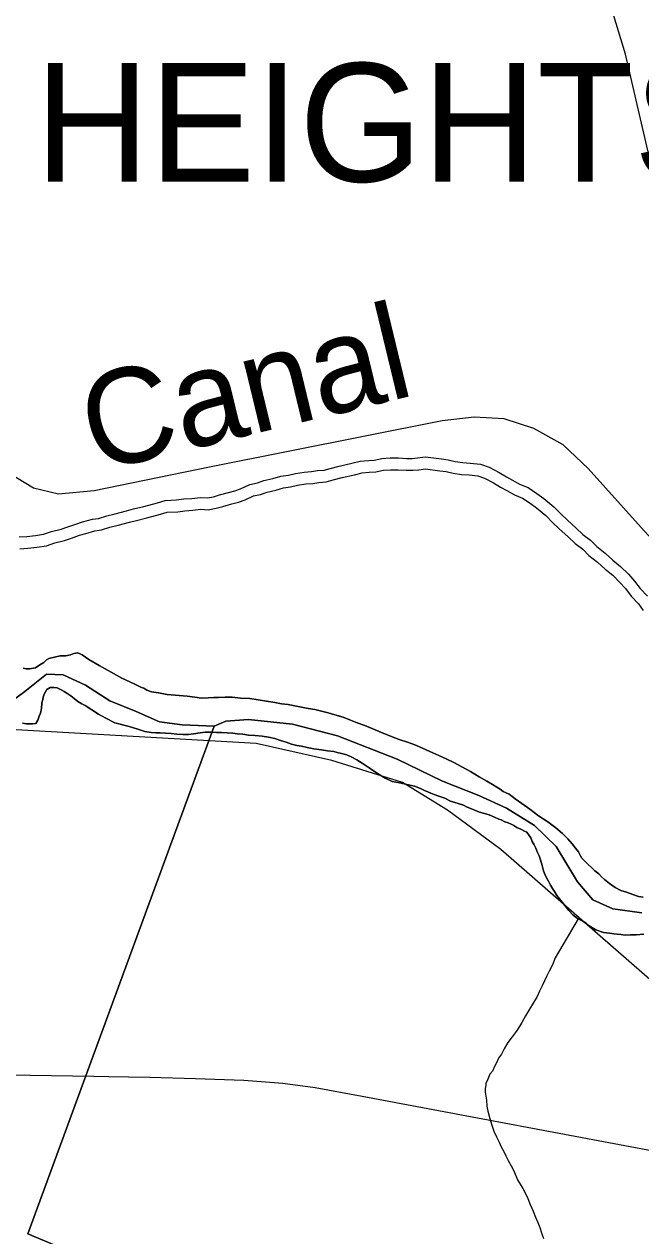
# Model space of a CAD drawing. Extents: x 2010165 to 2382125, y 1060529 to 1407316.
# Drawn here: x 2200334 to 2202935, y 1244530 to 1249641 of the extents above; entities that cross this region are included whole.
import ezdxf

# ---------------------------------------------------------------- set-up
doc = ezdxf.new("R2010")
doc.units = 0
for name, color, linetype in [('GM_X_City_Street', 7, 'Continuous'), ('GM_X_Corporation', 7, 'Continuous'), ('GM_X_Corporation_Text', 7, 'Continuous'), ('GM_X_Interstate_Route', 7, 'Continuous'), ('GM_X_Major_River', 7, 'Continuous'), ('GM_X_Minor_River', 7, 'Continuous'), ('GM_X_Minor_River_Text', 7, 'Continuous'), ('GM_X_Rail_Line', 7, 'Continuous'), ('GM_X_State_Route', 7, 'Continuous')]:
    doc.layers.add(name, color=color, linetype=linetype)

msp = doc.modelspace()

# ---------------------------------------------------------------- linework, layer by layer
at = {"layer": 'GM_X_City_Street'}
for points in [[(2200373.1, 1247683.8), (2200301, 1247726.4), (2200251.1, 1247779.3), (2200219.7, 1247833.2), (2200183.5, 1247928.3), (2200173.7, 1248029.2), (2200161.8, 1248082.7), (2200095.6, 1248224.2), (2200031.6, 1248361.2), (2199926.6, 1248755), (2199831.9, 1249113), (2199825.1, 1249281.9), (2199829.6, 1249449.3), (2199841, 1249546.4), (2199879.9, 1249711.9), (2199912.6, 1249832.8), (2199928.2, 1249919), (2199929.5, 1250037.5), (2199901.9, 1251052.3), (2199900, 1251151.1)], [(2203143.6, 1247279.6), (2203116.8, 1247320.6), (2202936, 1247517.7), (2202712.5, 1247766.6), (2202607.7, 1247866), (2202483, 1247934.7), (2202358.3, 1247976.3), (2202231.8, 1247983.5), (2202096.8, 1247967.3), (2201116, 1247772), (2200628.8, 1247672.6), (2200478.8, 1247658.2), (2200373.1, 1247683.8)]]:
    msp.add_lwpolyline(points, dxfattribs=at)
at = {"layer": 'GM_X_Corporation'}
for points in [[(2200211.2, 1246734.3), (2200336.3, 1246825.9), (2200427.6, 1246899.1), (2200497.7, 1246895.8), (2200592.3, 1246852.7), (2200695.1, 1246785.6), (2200805.7, 1246740.6), (2200904.3, 1246697.5), (2201000.5, 1246684.5), (2201134.7, 1246679.9), (2200349.5, 1244537.5), (2200647.2, 1244412.3)], [(2202939.1, 1245892.6), (2202816.7, 1245909.4), (2202732.3, 1245946.6), (2202667.4, 1246022.1), (2202577.6, 1246171.6), (2202486.6, 1246260.9), (2202367.7, 1246333.9), (2202251, 1246386.8), (2202098.2, 1246447.4), (2201907, 1246539.6), (2201655.6, 1246639.3), (2201464.9, 1246687.4), (2201280.5, 1246707.5), (2201184.5, 1246700.5), (2201134.7, 1246679.9), (2201000.5, 1246684.5), (2200904.3, 1246697.5), (2200805.7, 1246740.6), (2200695.1, 1246785.6), (2200592.3, 1246852.7), (2200497.7, 1246895.8), (2200427.6, 1246899.1), (2200336.3, 1246825.9), (2200211.2, 1246734.3)], [(2200647.2, 1244412.3), (2200349.5, 1244537.5), (2201134.7, 1246679.9), (2201184.5, 1246700.5), (2201280.5, 1246707.5), (2201464.9, 1246687.4), (2201655.6, 1246639.3), (2201907, 1246539.6), (2202098.2, 1246447.4), (2202251, 1246386.8), (2202367.7, 1246333.9), (2202486.6, 1246260.9), (2202577.6, 1246171.6), (2202667.4, 1246022.1), (2202732.3, 1245946.6), (2202816.7, 1245909.4), (2202939.1, 1245892.6)]]:
    msp.add_lwpolyline(points, dxfattribs=at)
at = {"layer": 'GM_X_Interstate_Route'}
msp.add_lwpolyline([(2203086.3, 1248584.8), (2203037.2, 1248792.5), (2202870.3, 1249513.8), (2202672.4, 1250166.4), (2202370.9, 1250972.1), (2202118.9, 1251642.7), (2202020.1, 1251949.8), (2201960.6, 1252174.4), (2201909.1, 1252415.3), (2201862.9, 1252663.9), (2201832.5, 1252914.5), (2201806.3, 1253185.6), (2201794.9, 1253321.5), (2201775.2, 1253620.2), (2201759.6, 1253921.7), (2201716.3, 1254210.1), (2201656.3, 1254495), (2201583.9, 1254739.3)], dxfattribs=at)
at = {"layer": 'GM_X_Major_River'}
for points in [[(2200812, 1246851), (2200799.9, 1246856.9), (2200779.7, 1246866.7), (2200745.4, 1246882.3), (2200701, 1246907.8), (2200650.5, 1246935.3), (2200606, 1246960.9), (2200577.7, 1246980.6), (2200559.6, 1246988.4), (2200543.5, 1246986.2), (2200529.6, 1246980), (2200509.6, 1246975.8), (2200485.6, 1246975.5), (2200437.6, 1246964.9), (2200427.6, 1246958.7), (2200415.8, 1246948.6), (2200399.9, 1246938.3), (2200382, 1246926.1), (2200356, 1246921.7), (2200341.9, 1246921.6), (2200329.9, 1246923.4)], [(2200329.9, 1246923.4), (2200341.9, 1246921.6), (2200356, 1246921.7), (2200382, 1246926.1), (2200399.9, 1246938.3), (2200415.8, 1246948.6), (2200427.6, 1246958.7), (2200437.6, 1246964.9), (2200485.6, 1246975.5), (2200509.6, 1246975.8), (2200529.6, 1246980), (2200543.5, 1246986.2), (2200559.6, 1246988.4), (2200577.7, 1246980.6), (2200606, 1246960.9), (2200650.5, 1246935.3), (2200701, 1246907.8), (2200745.4, 1246882.3), (2200779.7, 1246866.7), (2200799.9, 1246856.9), (2200812, 1246851)], [(2202945.3, 1245957.8), (2202925.2, 1245961.5), (2202901, 1245969.3), (2202874.8, 1245979), (2202850.7, 1245986.7), (2202826.4, 1245998.4), (2202802.1, 1246016.2), (2202781.9, 1246032), (2202769.7, 1246043.9), (2202757.5, 1246055.8), (2202741.3, 1246069.7), (2202698.6, 1246109.3), (2202686.4, 1246123.2), (2202680.2, 1246133.1), (2202672, 1246149.1), (2202659.8, 1246165), (2202645.5, 1246182.9), (2202627.1, 1246204.7), (2202604.8, 1246226.5), (2202576.4, 1246250.3), (2202542, 1246275.9), (2202503.5, 1246301.6), (2202467.1, 1246329.2), (2202432.7, 1246352.9), (2202404.3, 1246372.6), (2202380, 1246392.4), (2202353.8, 1246404.1), (2202341.6, 1246414), (2202327.5, 1246421.8), (2202309.3, 1246433.6), (2202285, 1246447.4), (2202252.7, 1246465.1), (2202216.3, 1246488.7), (2202179.9, 1246508.3), (2202145.6, 1246526), (2202113.3, 1246541.6), (2202083.1, 1246555.3), (2202044.7, 1246572.9), (2202014.5, 1246586.6), (2201982.2, 1246600.3), (2201950, 1246611.9), (2201915.7, 1246623.5), (2201879.5, 1246637.1), (2201841.2, 1246652.7), (2201804.9, 1246668.3), (2201770.6, 1246682), (2201738.4, 1246693.6), (2201710.1, 1246705.3), (2201679.9, 1246717), (2201643.7, 1246726.6), (2201615.5, 1246736.3), (2201587.3, 1246742), (2201559.2, 1246749.7), (2201531.1, 1246753.3), (2201502.9, 1246759), (2201474.8, 1246764.7), (2201446.6, 1246770.4), (2201418.5, 1246774.1), (2201390.4, 1246779.7), (2201285.9, 1246796.5), (2201245.8, 1246798.1), (2201211.6, 1246801.6), (2201181.6, 1246801.3), (2201153.5, 1246800.9), (2201133.5, 1246800.7), (2201109.4, 1246798.4), (2201081.4, 1246798.1), (2201053.3, 1246801.7), (2201021.1, 1246805.4), (2200987, 1246809), (2200936.8, 1246812.4), (2200900.7, 1246820), (2200870.5, 1246823.6), (2200850.4, 1246831.4), (2200838.2, 1246839.3), (2200828.2, 1246843.2), (2200812, 1246851)], [(2200812, 1246851), (2200828.2, 1246843.2), (2200838.2, 1246839.3), (2200850.4, 1246831.4), (2200870.5, 1246823.6), (2200900.7, 1246820), (2200936.8, 1246812.4), (2200987, 1246809), (2201021.1, 1246805.4), (2201053.3, 1246801.7), (2201081.4, 1246798.1), (2201109.4, 1246798.4), (2201133.5, 1246800.7), (2201153.5, 1246800.9), (2201181.6, 1246801.3), (2201211.6, 1246801.6), (2201245.8, 1246798.1), (2201285.9, 1246796.5), (2201390.4, 1246779.7), (2201418.5, 1246774.1), (2201446.6, 1246770.4), (2201474.8, 1246764.7), (2201502.9, 1246759), (2201531.1, 1246753.3), (2201559.2, 1246749.7), (2201587.3, 1246742), (2201615.5, 1246736.3), (2201643.7, 1246726.6), (2201679.9, 1246717), (2201710.1, 1246705.3), (2201738.4, 1246693.6), (2201770.6, 1246682), (2201804.9, 1246668.3), (2201841.2, 1246652.7), (2201879.5, 1246637.1), (2201915.7, 1246623.5), (2201950, 1246611.9), (2201982.2, 1246600.3), (2202014.5, 1246586.6), (2202044.7, 1246572.9), (2202083.1, 1246555.3), (2202113.3, 1246541.6), (2202145.6, 1246526), (2202179.9, 1246508.3), (2202216.3, 1246488.7), (2202252.7, 1246465.1), (2202285, 1246447.4), (2202309.3, 1246433.6), (2202327.5, 1246421.8), (2202341.6, 1246414), (2202353.8, 1246404.1), (2202380, 1246392.4), (2202404.3, 1246372.6), (2202432.7, 1246352.9), (2202467.1, 1246329.2), (2202503.5, 1246301.6), (2202542, 1246275.9), (2202576.4, 1246250.3), (2202604.8, 1246226.5), (2202627.1, 1246204.7), (2202645.5, 1246182.9), (2202659.8, 1246165), (2202672, 1246149.1), (2202680.2, 1246133.1), (2202686.4, 1246123.2), (2202698.6, 1246109.3), (2202741.3, 1246069.7), (2202757.5, 1246055.8), (2202769.7, 1246043.9), (2202781.9, 1246032), (2202802.1, 1246016.2), (2202826.4, 1245998.4), (2202850.7, 1245986.7), (2202874.8, 1245979), (2202901, 1245969.3), (2202925.2, 1245961.5), (2202945.3, 1245957.8)], [(2200327, 1246692.6), (2200343.1, 1246688.8), (2200357.2, 1246689), (2200369.2, 1246689.1), (2200383.2, 1246691.3), (2200391, 1246705.4), (2200396.8, 1246721.6), (2200402.7, 1246733.7), (2200406.4, 1246753.8), (2200408.1, 1246777.9), (2200411.9, 1246792), (2200413.8, 1246802.1), (2200417.6, 1246814.1), (2200429.4, 1246834.3), (2200443.3, 1246842.5), (2200459.3, 1246842.7), (2200473.4, 1246840.9), (2200489.5, 1246833.1), (2200501.6, 1246825.2), (2200517.8, 1246815.3), (2200530, 1246807.5), (2200544.1, 1246795.6), (2200560.4, 1246783.8), (2200576.5, 1246773.9), (2200590.7, 1246766.1), (2200647.3, 1246730.6), (2200677.6, 1246712.9), (2200716, 1246693.3), (2200776.3, 1246678), (2200812.5, 1246666.4), (2200842.8, 1246656.7), (2200868.9, 1246653), (2200888.9, 1246651.3), (2200907, 1246651.5), (2200929.1, 1246649.8), (2200953.1, 1246648), (2200977.2, 1246646.3), (2201003.3, 1246644.6), (2201027.3, 1246644.9), (2201047.4, 1246647.2), (2201075.4, 1246651.5), (2201097.4, 1246653.8), (2201121.4, 1246654.1), (2201145.5, 1246652.4), (2201165.6, 1246652.6), (2201189.6, 1246650.9), (2201213.7, 1246649.2), (2201233.8, 1246647.4), (2201255.9, 1246645.7), (2201280, 1246641.9), (2201308.1, 1246640.3), (2201338.2, 1246636.6), (2201364.3, 1246632.9), (2201390.4, 1246627.2), (2201414.6, 1246619.5), (2201438.8, 1246611.8), (2201460.9, 1246604), (2201483.1, 1246598.2), (2201503.2, 1246594.5)], [(2201503.2, 1246594.5), (2201483.1, 1246598.2), (2201460.9, 1246604), (2201438.8, 1246611.8), (2201414.6, 1246619.5), (2201390.4, 1246627.2), (2201364.3, 1246632.9), (2201338.2, 1246636.6), (2201308.1, 1246640.3), (2201280, 1246641.9), (2201255.9, 1246645.7), (2201233.8, 1246647.4), (2201213.7, 1246649.2), (2201189.6, 1246650.9), (2201165.6, 1246652.6), (2201145.5, 1246652.4), (2201121.4, 1246654.1), (2201097.4, 1246653.8), (2201075.4, 1246651.5), (2201047.4, 1246647.2), (2201027.3, 1246644.9), (2201003.3, 1246644.6), (2200977.2, 1246646.3), (2200953.1, 1246648), (2200929.1, 1246649.8), (2200907, 1246651.5), (2200888.9, 1246651.3), (2200868.9, 1246653), (2200842.8, 1246656.7), (2200812.5, 1246666.4), (2200776.3, 1246678), (2200716, 1246693.3), (2200677.6, 1246712.9), (2200647.3, 1246730.6), (2200590.7, 1246766.1), (2200576.5, 1246773.9), (2200560.4, 1246783.8), (2200544.1, 1246795.6), (2200530, 1246807.5), (2200517.8, 1246815.3), (2200501.6, 1246825.2), (2200489.5, 1246833.1), (2200473.4, 1246840.9), (2200459.3, 1246842.7), (2200443.3, 1246842.5), (2200429.4, 1246834.3), (2200417.6, 1246814.1), (2200413.8, 1246802.1), (2200411.9, 1246792), (2200408.1, 1246777.9), (2200406.4, 1246753.8), (2200402.7, 1246733.7), (2200396.8, 1246721.6), (2200391, 1246705.4), (2200383.2, 1246691.3), (2200369.2, 1246689.1), (2200357.2, 1246689), (2200343.1, 1246688.8), (2200327, 1246692.6)], [(2201503.2, 1246594.5), (2201527.3, 1246588.8), (2201555.4, 1246583.1), (2201587.6, 1246579.4), (2201613.7, 1246575.7), (2201639.8, 1246572), (2201653.9, 1246568.2), (2201672, 1246564.4), (2201694.1, 1246558.7), (2201716.3, 1246548.9), (2201736.5, 1246537.1), (2201758.7, 1246523.3), (2201789.1, 1246503.6), (2201823.5, 1246479.9), (2201855.8, 1246460.3), (2201886.1, 1246446.6), (2201916.2, 1246440.9), (2201980.6, 1246425.7), (2202004.8, 1246415.9), (2202022.9, 1246408.1), (2202039.1, 1246400.3), (2202049.2, 1246396.4), (2202063.3, 1246390.6), (2202083.4, 1246384.8), (2202107.6, 1246375), (2202131.8, 1246363.3), (2202164, 1246353.6), (2202186.2, 1246345.9), (2202202.3, 1246338.1), (2202220.5, 1246330.2), (2202234.6, 1246324.4), (2202254.7, 1246316.6), (2202274.9, 1246310.8), (2202295, 1246305.1), (2202317.2, 1246295.3), (2202335.3, 1246287.5), (2202345.4, 1246283.6), (2202361.5, 1246275.8), (2202375.6, 1246271.9), (2202387.7, 1246266.1), (2202399.8, 1246260.2), (2202412, 1246252.3), (2202428.1, 1246244.5), (2202444.3, 1246236.6), (2202454.3, 1246232.7), (2202464.6, 1246218.8), (2202470.7, 1246208.9), (2202476.9, 1246192.9), (2202485.2, 1246178.9), (2202491.4, 1246165), (2202499.6, 1246147), (2202505.8, 1246133), (2202512.1, 1246115.1), (2202518.4, 1246091.1), (2202524.8, 1246069.1), (2202531, 1246051.1), (2202541.3, 1246033.1), (2202547.4, 1246023.2), (2202553.6, 1246009.2), (2202561.9, 1245995.3), (2202570.1, 1245981.3), (2202580.3, 1245965.4), (2202592.5, 1245951.5), (2202631.3, 1245901.8), (2202647.6, 1245883.9), (2202667.8, 1245868.1), (2202690, 1245856.3), (2202704.2, 1245848.5), (2202716.4, 1245836.6), (2202730.5, 1245828.7), (2202744.7, 1245820.9), (2202776.9, 1245809.2), (2202803, 1245805.5), (2202821.1, 1245803.8), (2202835.1, 1245801.9), (2202851.2, 1245800.1), (2202869.3, 1245798.3), (2202891.3, 1245798.6), (2202915.4, 1245798.9), (2202947.4, 1245801.3)], [(2202947.4, 1245801.3), (2202915.4, 1245798.9), (2202891.3, 1245798.6), (2202869.3, 1245798.3), (2202851.2, 1245800.1), (2202835.1, 1245801.9), (2202821.1, 1245803.8), (2202803, 1245805.5), (2202776.9, 1245809.2), (2202744.7, 1245820.9), (2202730.5, 1245828.7), (2202716.4, 1245836.6), (2202704.2, 1245848.5), (2202690, 1245856.3), (2202667.8, 1245868.1), (2202647.6, 1245883.9), (2202631.3, 1245901.8), (2202592.5, 1245951.5), (2202580.3, 1245965.4), (2202570.1, 1245981.3), (2202561.9, 1245995.3), (2202553.6, 1246009.2), (2202547.4, 1246023.2), (2202541.3, 1246033.1), (2202531, 1246051.1), (2202524.8, 1246069.1), (2202518.4, 1246091.1), (2202512.1, 1246115.1), (2202505.8, 1246133), (2202499.6, 1246147), (2202491.4, 1246165), (2202485.2, 1246178.9), (2202476.9, 1246192.9), (2202470.7, 1246208.9), (2202464.6, 1246218.8), (2202454.3, 1246232.7), (2202444.3, 1246236.6), (2202428.1, 1246244.5), (2202412, 1246252.3), (2202399.8, 1246260.2), (2202387.7, 1246266.1), (2202375.6, 1246271.9), (2202361.5, 1246275.8), (2202345.4, 1246283.6), (2202335.3, 1246287.5), (2202317.2, 1246295.3), (2202295, 1246305.1), (2202274.9, 1246310.8), (2202254.7, 1246316.6), (2202234.6, 1246324.4), (2202220.5, 1246330.2), (2202202.3, 1246338.1), (2202186.2, 1246345.9), (2202164, 1246353.6), (2202131.8, 1246363.3), (2202107.6, 1246375), (2202083.4, 1246384.8), (2202063.3, 1246390.6), (2202049.2, 1246396.4), (2202039.1, 1246400.3), (2202022.9, 1246408.1), (2202004.8, 1246415.9), (2201980.6, 1246425.7), (2201916.2, 1246440.9), (2201886.1, 1246446.6), (2201855.8, 1246460.3), (2201823.5, 1246479.9), (2201789.1, 1246503.6), (2201758.7, 1246523.3), (2201736.5, 1246537.1), (2201716.3, 1246548.9), (2201694.1, 1246558.7), (2201672, 1246564.4), (2201653.9, 1246568.2), (2201639.8, 1246572), (2201613.7, 1246575.7), (2201587.6, 1246579.4), (2201555.4, 1246583.1), (2201527.3, 1246588.8), (2201503.2, 1246594.5)]]:
    msp.add_lwpolyline(points, dxfattribs=at)
at = {"layer": 'GM_X_Minor_River'}
for points in [[(2200312.2, 1247477.8), (2200345.3, 1247479.8), (2200381.1, 1247483.7), (2200415.7, 1247489), (2200449.4, 1247500.4), (2200489.3, 1247510.5), (2200517.1, 1247519.8), (2200551.6, 1247532.1), (2200579.6, 1247540.8), (2200621.4, 1247552), (2200647.7, 1247555.8), (2200681.6, 1247567.2), (2200717.4, 1247575.8), (2200764.7, 1247587.8), (2200795.2, 1247596), (2200839, 1247606.1), (2200895.6, 1247621.9), (2200929, 1247631.6), (2200976.7, 1247633.9), (2201006.4, 1247637.9), (2201040.8, 1247640), (2201077.9, 1247644.5), (2201106.4, 1247642.7), (2201131.9, 1247647.2), (2201157.9, 1247654.7), (2201195.9, 1247664.9), (2201221.8, 1247672.4), (2201246.5, 1247681.3), (2201285.8, 1247698.9), (2201317.6, 1247705.4), (2201345.1, 1247715.3), (2201382.1, 1247723.6), (2201416.1, 1247734.4), (2201448.8, 1247738.8), (2201477.7, 1247744.7), (2201515, 1247751.4), (2201545.5, 1247753.5), (2201571.5, 1247757.6), (2201598.8, 1247759.5), (2201624.1, 1247766.3), (2201662.9, 1247776.7), (2201715.2, 1247788.9), (2201751.1, 1247798), (2201785.5, 1247800.4), (2201810.5, 1247802.2), (2201842.6, 1247808.4), (2201877.3, 1247810.8), (2201912.4, 1247810.8), (2201946.4, 1247808.9), (2201971, 1247809), (2201993.5, 1247810.8), (2202026.7, 1247815.6), (2202094.1, 1247806.8), (2202121.7, 1247802.6), (2202152, 1247796.6), (2202184.7, 1247791.2), (2202215.4, 1247789.4), (2202258.4, 1247784.7), (2202295.3, 1247771.6), (2202337.7, 1247749.3), (2202368, 1247731.2), (2202393.4, 1247717.6), (2202423.2, 1247700.8), (2202459.3, 1247686), (2202496.1, 1247660.8), (2202526.2, 1247639.4), (2202567.4, 1247604.7), (2202598.3, 1247573.9), (2202623.8, 1247550.4), (2202662, 1247514.2), (2202690, 1247488.2), (2202722.7, 1247463.7), (2202749.1, 1247437.4), (2202784.5, 1247409.9), (2202817, 1247379.5), (2202849.7, 1247353), (2202882.3, 1247320.4), (2202908.8, 1247291.8), (2202932.7, 1247259.9), (2202963.2, 1247227.5)], [(2200315.5, 1247427.9), (2200349.5, 1247430), (2200387.5, 1247434.1), (2200427.5, 1247440.2), (2200463.5, 1247452.3), (2200503.5, 1247462.5), (2200533.5, 1247472.6), (2200567.5, 1247484.7), (2200593.4, 1247492.8), (2200631.4, 1247502.9), (2200659.4, 1247507), (2200695.4, 1247519.1), (2200729.4, 1247527.2), (2200777.4, 1247539.4), (2200807.4, 1247547.5), (2200851.3, 1247557.6), (2200909.3, 1247573.8), (2200937.3, 1247581.9), (2200981.3, 1247584), (2201011.3, 1247588.1), (2201045.3, 1247590.2), (2201079.3, 1247594.3), (2201109.3, 1247592.3), (2201143.3, 1247598.4), (2201171.3, 1247606.5), (2201209.3, 1247616.7), (2201237.2, 1247624.8), (2201265.2, 1247634.9), (2201301.2, 1247651), (2201331.2, 1247657.1), (2201359.2, 1247667.2), (2201395.2, 1247675.3), (2201427.1, 1247685.4), (2201457.1, 1247689.5), (2201487.1, 1247695.6), (2201521.1, 1247701.7), (2201551.1, 1247703.8), (2201577.1, 1247707.8), (2201607.1, 1247709.9), (2201637.1, 1247718), (2201675.1, 1247728.1), (2201727.1, 1247740.3), (2201759, 1247748.4), (2201789.1, 1247750.5), (2201817.1, 1247752.6), (2201849, 1247758.7), (2201879, 1247760.7), (2201911.1, 1247760.8), (2201945.1, 1247758.9), (2201973.1, 1247759), (2201999.1, 1247761), (2202027.1, 1247765.1), (2202087.1, 1247757.2), (2202113.1, 1247753.3), (2202143.1, 1247747.3), (2202179.1, 1247741.4), (2202211.1, 1247739.5), (2202247.2, 1247735.6), (2202275.2, 1247725.6), (2202313.2, 1247705.6), (2202343.3, 1247687.7), (2202369.3, 1247673.7), (2202401.4, 1247655.7), (2202435.4, 1247641.8), (2202467.5, 1247619.8), (2202495.5, 1247599.8), (2202533.6, 1247567.8), (2202563.7, 1247537.8), (2202589.7, 1247513.8), (2202627.8, 1247477.8), (2202657.9, 1247449.8), (2202689.9, 1247425.8), (2202716, 1247399.8), (2202752.1, 1247371.8), (2202784.1, 1247341.8), (2202816.2, 1247315.8), (2202846.3, 1247285.7), (2202870.3, 1247259.7), (2202894.4, 1247227.7), (2202924.5, 1247195.7), (2202944.5, 1247167.6)], [(2202671.1, 1245866.4), (2202573.9, 1245702.4), (2202562.3, 1245672.2), (2202548.6, 1245646), (2202538.8, 1245625.8), (2202529.1, 1245605.6), (2202519.4, 1245583.4), (2202507.6, 1245561.2), (2202497.9, 1245539), (2202448.9, 1245458.1), (2202433.3, 1245429.9), (2202413.7, 1245397.5), (2202392, 1245369.2), (2202374.3, 1245344.9), (2202358.6, 1245318.6), (2202346.9, 1245296.4), (2202335.1, 1245278.2), (2202327.3, 1245262), (2202319.5, 1245245.9), (2202309.8, 1245223.7), (2202297.9, 1245211.5), (2202292.1, 1245197.4), (2202286.3, 1245183.3), (2202280.4, 1245173.2), (2202280.6, 1245163.1), (2202278.7, 1245151.1), (2202278.9, 1245135.1), (2202281.2, 1245119), (2202283.4, 1245101), (2202285.7, 1245076.9), (2202290.1, 1245054.9), (2202298.5, 1245024.9), (2202306.9, 1244996.9), (2202315.3, 1244970.9), (2202325.6, 1244947), (2202337.9, 1244925.1), (2202346.2, 1244905.1), (2202356.5, 1244885.2), (2202364.8, 1244867.2), (2202375.1, 1244847.3), (2202387.4, 1244825.3), (2202399.8, 1244803.4), (2202414.3, 1244765.5), (2202436.8, 1244729.6), (2202455.4, 1244693.7), (2202467.8, 1244661.8), (2202480.3, 1244633.8), (2202490.6, 1244607.9), (2202501, 1244585.9), (2202509.3, 1244563.9), (2202515.6, 1244541.9), (2202523.9, 1244518)]]:
    msp.add_lwpolyline(points, dxfattribs=at)
at = {"layer": 'GM_X_Rail_Line'}
msp.add_lwpolyline([(2203983.1, 1244734.9), (2203907.6, 1244800), (2203149.3, 1245457.7), (2202344.3, 1246159.4), (2202118.7, 1246324.7), (2201929.3, 1246441.5), (2201631.2, 1246534.2), (2201312.9, 1246606.8), (2199753.6, 1246695.4), (2199370.9, 1246735.7), (2199121.1, 1246796.2), (2198883.3, 1246892.9), (2198637.6, 1247030), (2198411.9, 1247207.3), (2198218.6, 1247424.9), (2197992.9, 1247739.3), (2196915, 1249208.5)], dxfattribs=at)
at = {"layer": 'GM_X_State_Route'}
for points in [[(2199037, 1245224.1), (2199611.6, 1245218.5), (2199755.2, 1245217.3), (2200056.7, 1245210.1), (2200359, 1245207.7), (2200627.3, 1245203.1), (2200690.3, 1245201.8), (2200773.5, 1245200.1)], [(2200773.5, 1245200.1), (2200863.6, 1245198.3), (2201055.9, 1245193.2), (2201260.1, 1245186.3), (2201424.4, 1245173.1), (2201560.7, 1245155.8), (2201759.1, 1245118.7), (2203077.6, 1244871.5), (2203285.2, 1244848.3), (2203290, 1244848.2)]]:
    msp.add_lwpolyline(points, dxfattribs=at)

# ---------------------------------------------------------------- texts
at = {"layer": 'GM_X_Corporation_Text'}
msp.add_text('HEIGHTS', height=500, rotation=0, dxfattribs=at).set_placement((2200379.2, 1248976.3))
at = {"layer": 'GM_X_Minor_River_Text'}
msp.add_text('Canal', height=400.22, rotation=13.5811, dxfattribs=at).set_placement((2200630.8, 1247749.7))

doc.saveas('drawing.dxf')
